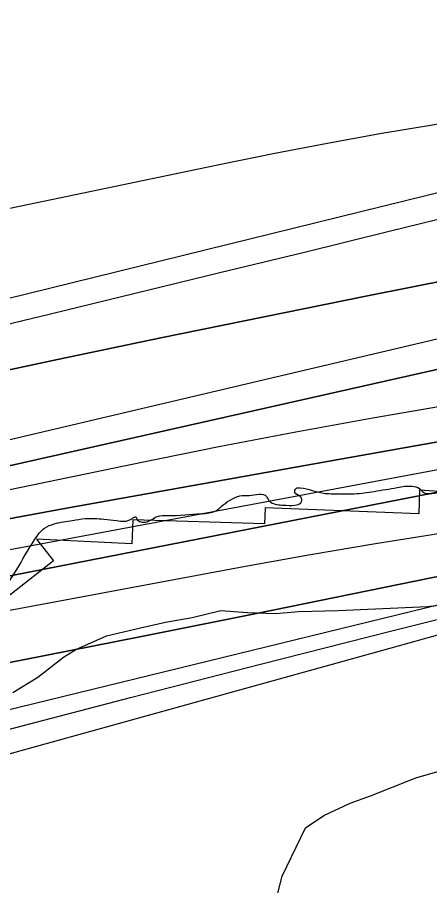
# Model space of a CAD drawing. Extents: x 3297772 to 3335630, y 634068 to 659439.
# Drawn here: x 3331326 to 3331638, y 645471 to 646128 of the extents above; entities that cross this region are included whole.
import ezdxf

# ---------------------------------------------------------------- set-up
doc = ezdxf.new("R2010")
doc.units = 0
for name, color, linetype in [('V-RIVR-EDGE', 7, 'Continuous'), ('V-RRAP-RVMT', 7, 'Continuous'), ('V-SITE-VEGE', 7, 'Continuous'), ('V-TOPO-DPTH', 7, 'Continuous'), ('V-TOPO-MAJR', 7, 'Continuous'), ('V-TOPO-MINR', 7, 'Continuous'), ('V-TOPO-WATR', 7, 'Continuous'), ('V-WETL-SWMP', 7, 'Continuous')]:
    doc.layers.add(name, color=color, linetype=linetype)

msp = doc.modelspace()

# ---------------------------------------------------------------- linework, layer by layer
at = {"layer": 'V-RIVR-EDGE'}
msp.add_spline([(3330448.91, 645637.24), (3330473.78, 645644.86), (3330485.12, 645645.56), (3330500.47, 645644.79), (3330522.03, 645643.64), (3330539.58, 645642.87), (3330562.96, 645640.25), (3330599.14, 645635.41), (3330611.94, 645635.38), (3330614.5, 645637.57), (3330621.82, 645642.67), (3330634.62, 645644.46), (3330658.02, 645645.13), (3330676.29, 645641.43), (3330692.73, 645638.83), (3330694.18, 645635.18), (3330695.63, 645630.42), (3330718.29, 645625.61), (3330735.1, 645623.74), (3330742.41, 645624.46), (3330747.53, 645627), (3330751.57, 645631.38), (3330753.4, 645635.03), (3330761.08, 645637.2), (3330782.3, 645640.81), (3330789.24, 645640.42), (3330793.98, 645636.03), (3330802.72, 645623.94), (3330811.47, 645611.49), (3330815.47, 645603.8), (3330821.3, 645595.75), (3330822.01, 645586.61), (3330823.07, 645574.91), (3330824.52, 645569.05), (3330830.72, 645561.36), (3330835.47, 645560.99), (3330841.32, 645560.97), (3330847.18, 645568.63), (3330850.11, 645570.09), (3330855.23, 645571.54), (3330859.98, 645570.43), (3330868.02, 645567.85), (3330874.96, 645567.47), (3330884.11, 645569.27), (3330893.25, 645573.27), (3330905.35, 645585.3), (3330915.98, 645598.07), (3330920.37, 645599.52), (3330923.66, 645599.88), (3330931.33, 645596.57), (3330964.54, 645574.19), (3330990.45, 645558.04), (3331006.9, 645555.81), (3331027.37, 645556.49), (3331050.41, 645560.82), (3331062.48, 645564.08), (3331069.8, 645569.18), (3331073.84, 645575.38), (3331078.97, 645581.58), (3331080.47, 645593.28), (3331079.04, 645606.81), (3331077.62, 645625.45), (3331079.1, 645633.49), (3331082.04, 645639.7), (3331082.41, 645641.53), (3331080.96, 645646.28), (3331082.06, 645648.11), (3331083.53, 645650.3), (3331090.49, 645655.03), (3331104.38, 645656.46), (3331108.77, 645656.45), (3331111.69, 645653.88), (3331118.99, 645651.31), (3331128.13, 645649.82), (3331136.89, 645646.14), (3331145.29, 645644.3), (3331147.85, 645645.02), (3331151.89, 645649.03), (3331154.09, 645652.68), (3331158.48, 645654.86), (3331161.77, 645654.12), (3331162.49, 645650.47), (3331163.92, 645638.4), (3331166.1, 645632.18), (3331174.86, 645626.68), (3331193.49, 645621.51), (3331201.17, 645621.49), (3331209.21, 645624.03), (3331216.91, 645630.96), (3331220.58, 645637.89), (3331221.33, 645645.2), (3331221.71, 645651.05), (3331219.54, 645660.93), (3331219.55, 645665.31), (3331221.75, 645667.87), (3331223.22, 645668.59), (3331223.96, 645672.25), (3331224.33, 645674.07), (3331226.89, 645674.8), (3331232.73, 645674.05), (3331234.2, 645675.88), (3331234.57, 645678.44), (3331237.5, 645678.79), (3331242.98, 645677.32), (3331252.48, 645675.47), (3331262.34, 645674.71), (3331276.6, 645675.77), (3331288.31, 645677.57), (3331300.74, 645680.83), (3331309.17, 645688.12), (3331324.57, 645709.29), (3331338.89, 645733.01), (3331346.22, 645741.4), (3331353.54, 645744.67), (3331367.44, 645747.2), (3331376.94, 645748.63), (3331391.2, 645748.23), (3331400.7, 645747.11), (3331406.55, 645746.73), (3331412.4, 645748.55), (3331415.33, 645750), (3331416.42, 645747.81), (3331418.61, 645746.34), (3331424.09, 645746.32), (3331431.78, 645750.33), (3331439.82, 645751.04), (3331465.05, 645752.44), (3331476.02, 645754.6), (3331481.52, 645758.98), (3331488.11, 645763.35), (3331494.33, 645765.89), (3331501.27, 645766.24), (3331514.43, 645765.48), (3331515.89, 645762.91), (3331517.71, 645761.08), (3331527.21, 645758.86), (3331535.98, 645758.84), (3331540.37, 645760.66), (3331541.11, 645762.49), (3331540.38, 645765.05), (3331536.01, 645768.35), (3331536.01, 645770.17), (3331537.11, 645771.63), (3331540.04, 645771.99), (3331557.57, 645767.93), (3331569.27, 645767.53), (3331580.97, 645767.5), (3331595.96, 645769.3), (3331613.51, 645772.18), (3331624.85, 645773.24), (3331630.33, 645771.4), (3331633.61, 645768.47), (3331638.72, 645767.73), (3331643.11, 645768.08), (3331648.6, 645770.63), (3331652.63, 645773.91), (3331660.31, 645775.72), (3331670.91, 645775.32), (3331678.21, 645771.29), (3331684.06, 645769.44), (3331691.37, 645768.69), (3331711.11, 645769.74), (3331753.53, 645776.22), (3331799.6, 645782.32), (3331827.02, 645783.35), (3331852.99, 645787.67), (3331887.72, 645791.24), (3331916.24, 645792.63), (3331931.22, 645791.86), (3331942.55, 645790.01), (3331954.96, 645781.93), (3331968.46, 645770.93), (3331978.31, 645765.43), (3332002.42, 645757.69), (3332022.16, 645755.81), (3332044.46, 645757.22), (3332072.25, 645760.44), (3332109.19, 645767.66), (3332134.05, 645770.89), (3332153.43, 645771.94), (3332163.66, 645772.64), (3332202.8, 645780.95), (3332228.77, 645786.01), (3332234.99, 645790.01), (3332245.61, 645799.13), (3332252.94, 645806.42), (3332260.26, 645810.42), (3332275.26, 645814.04), (3332289.52, 645815.47), (3332303.41, 645813.6), (3332324.58, 645804.05), (3332345.4, 645794.13), (3332361.1, 645788.6), (3332369.87, 645788.22), (3332383.03, 645788.92), (3332399.48, 645788.14), (3332415.19, 645784.82), (3332428.71, 645782.59), (3332441.5, 645781.83), (3332451.38, 645785.82), (3332467.49, 645793.83), (3332481.4, 645804.03), (3332490.55, 645806.93), (3332500.42, 645806.9), (3332507.36, 645806.52), (3332513.94, 645806.5), (3332520.89, 645807.22), (3332533.7, 645811.57), (3332542.48, 645814.84), (3332553.82, 645819.2), (3332575.4, 645826.09), (3332590.04, 645832.27), (3332610.17, 645843.19), (3332632.88, 645858.85), (3332647.15, 645866.49), (3332662.15, 645870.47), (3332681.16, 645871.16), (3332696.51, 645869.66), (3332706.01, 645868.54), (3332710.4, 645868.53), (3332715.88, 645869.98), (3332722.11, 645873.62), (3332725.4, 645873.61), (3332731.61, 645873.59), (3332741.47, 645868.82), (3332755.35, 645863.66), (3332763.02, 645864.01), (3332790.8, 645862.11), (3332817.48, 645860.95), (3332831.37, 645858.72), (3332832.83, 645859.45), (3332832.84, 645860.91), (3332831.38, 645863.11), (3332824.07, 645865.32), (3332823.71, 645867.52), (3332824.82, 645870.44), (3332827.75, 645872.26), (3332831.04, 645872.62), (3332842.73, 645870.76), (3332851.86, 645868.54), (3332854.42, 645868.54), (3332874.17, 645871.78), (3332895.38, 645875.38), (3332904.89, 645876.09), (3332914.76, 645876.06), (3332924.99, 645873.11), (3332938.13, 645867.23), (3332953.09, 645857.69), (3332967.7, 645851.81), (3332979.4, 645851.41), (3332987.8, 645848.83), (3332995.47, 645844.43), (3333019.95, 645841.81), (3333038.96, 645841.4), (3333050.66, 645843.19), (3333067.86, 645849), (3333089.08, 645857.36), (3333116.52, 645867.16), (3333136.27, 645871.5), (3333157.11, 645874), (3333175.02, 645873.96), (3333191.47, 645873.55), (3333203.54, 645875.35), (3333217.44, 645878.97), (3333230.6, 645878.94), (3333255.45, 645875.95), (3333267.51, 645876.29), (3333286.9, 645881.72), (3333304.09, 645884.24), (3333322.73, 645884.93), (3333341.01, 645886.71), (3333351.63, 645892.53), (3333362.98, 645899.81), (3333371.39, 645901.99), (3333390.04, 645904.13), (3333418.2, 645908.08), (3333442.63, 645911.21)], degree=3, dxfattribs=at)
at = {"layer": 'V-RRAP-RVMT'}
for p, q in [((3331630.45, 645770.1), (3331629.88, 645752.33)), ((3331756.58, 645761.98), (3331630.45, 645770.1)), ((3331513.32, 645756.86), (3331512.93, 645744.8)), ((3331629.88, 645752.33), (3331513.32, 645756.86)), ((3331413.15, 645747.83), (3331412.27, 645729.52)), ((3331512.93, 645744.8), (3331413.15, 645747.83)), ((3331412.27, 645729.52), (3331340.15, 645733.02)), ((3331340.15, 645733.02), (3331352.93, 645716.59)), ((3331352.93, 645716.59), (3331244.49, 645631.8))]:
    msp.add_line(p, q, dxfattribs=at)
at = {"layer": 'V-SITE-VEGE'}
for p, q in [((3331636.51, 645682.04), (3331674.82, 645686.64)), ((3331568.79, 645679.02), (3331636.51, 645682.04)), ((3331438, 645670.27), (3331458.13, 645673.73)), ((3331458.13, 645673.73), (3331479.8, 645679.12)), ((3331479.8, 645679.12), (3331499.92, 645677.55)), ((3331499.92, 645677.55), (3331521.2, 645676.75)), ((3331521.2, 645676.75), (3331538.61, 645678.28)), ((3331538.61, 645678.28), (3331568.79, 645679.02)), ((3331419.04, 645666.04), (3331438, 645670.27)), ((3331393.1, 645659.88), (3331419.04, 645666.04)), ((3331369.88, 645649.46), (3331393.1, 645659.88)), ((3331360.58, 645643.66), (3331369.88, 645649.46)), ((3331341.22, 645628.59), (3331360.58, 645643.66)), ((3331322.25, 645617.01), (3331341.22, 645628.59))]:
    msp.add_line(p, q, dxfattribs=at)
at = {"layer": 'V-TOPO-DPTH'}
for points in [[(3333116.56, 646122.93), (3332551.12, 646017.39), (3332524.2, 646012.79), (3332497.2, 646008.73), (3332470.1, 646005.5), (3332442.92, 646002.81), (3332310.53, 645991.75), (3332217.09, 645984.08), (3332123.64, 645976.61), (3332030.16, 645969.42), (3331936.67, 645962.42), (3331806.36, 645952.87), (3331777.19, 645950.19), (3331748.12, 645946.79), (3331719.19, 645942.32), (3331690.36, 645937.14), (3331591.04, 645917.37), (3331512.67, 645901.59), (3331434.34, 645885.57), (3331356.08, 645869.19)], [(3333116.56, 646122.93), (3332551.12, 646017.39), (3332524.2, 646012.79), (3332497.2, 646008.73), (3332470.1, 646005.5), (3332442.92, 646002.81), (3332310.53, 645991.75), (3332217.09, 645984.08), (3332123.64, 645976.61), (3332030.16, 645969.42), (3331936.67, 645962.42), (3331806.36, 645952.87), (3331777.19, 645950.19), (3331748.12, 645946.79), (3331719.19, 645942.32), (3331690.36, 645937.14), (3331591.04, 645917.37), (3331512.67, 645901.59), (3331434.34, 645885.57), (3331356.08, 645869.19)], [(3330965.88, 645725.18), (3331737.14, 645906.8), (3331747.12, 645908.97), (3331757.13, 645910.9), (3331767.2, 645912.48), (3331777.32, 645913.84), (3331846.2, 645921.82), (3331890.83, 645926.32), (3331935.52, 645929.94), (3331980.3, 645932.22), (3332025.14, 645933.61), (3332156.9, 645935.74)], [(3330965.88, 645725.18), (3331737.14, 645906.8), (3331747.12, 645908.97), (3331757.13, 645910.9), (3331767.2, 645912.48), (3331777.32, 645913.84), (3331846.2, 645921.82), (3331890.83, 645926.32), (3331935.52, 645929.94), (3331980.3, 645932.22), (3332025.14, 645933.61), (3332156.9, 645935.74)], [(3330961.28, 645708.01), (3331715.4, 645877.73), (3331723.32, 645879.42), (3331731.27, 645881.01), (3331739.25, 645882.42), (3331747.24, 645883.72), (3331755.27, 645884.76), (3331763.32, 645885.56), (3331771.4, 645886), (3331779.49, 645886.2), (3332014.73, 645886.83), (3332098.66, 645887.16), (3332182.6, 645887.63), (3332266.53, 645888.32), (3332350.46, 645889.14), (3332445.45, 645890.19), (3332481.87, 645890.99), (3332518.27, 645892.31), (3332554.62, 645894.42), (3332590.96, 645897.05), (3332606.83, 645898.38), (3332651.06, 645902.33), (3332695.25, 645906.63), (3332739.38, 645911.46)], [(3332739.38, 645911.46), (3332695.25, 645906.63), (3332651.06, 645902.33), (3332606.83, 645898.38), (3332590.96, 645897.05), (3332554.62, 645894.42), (3332518.27, 645892.31), (3332481.87, 645890.99), (3332445.45, 645890.19), (3332350.46, 645889.14), (3332266.53, 645888.32), (3332182.6, 645887.63), (3332098.66, 645887.16), (3332014.73, 645886.83), (3331779.49, 645886.2), (3331771.4, 645886), (3331763.32, 645885.56), (3331755.27, 645884.76), (3331747.24, 645883.72), (3331739.25, 645882.42), (3331731.27, 645881.01), (3331723.32, 645879.42), (3331715.4, 645877.73), (3330961.28, 645708.01)], [(3331356.08, 645869.19), (3331277.87, 645852.58)], [(3331356.08, 645869.19), (3331277.87, 645852.58)], [(3332095.2, 645840.07), (3332042.14, 645840.47), (3331989.09, 645840.09), (3331936.06, 645838.53), (3331883.05, 645836.18), (3331813.83, 645832.36), (3331795.48, 645831.01), (3331777.18, 645829.22), (3331758.95, 645826.78), (3331740.78, 645823.9), (3331568.94, 645793.47), (3331465.92, 645775.08), (3331362.93, 645756.52), (3331259.99, 645737.68)], [(3331259.99, 645737.68), (3331362.93, 645756.52), (3331465.92, 645775.08), (3331568.94, 645793.47), (3331740.78, 645823.9), (3331758.95, 645826.78), (3331777.18, 645829.22), (3331795.48, 645831.01), (3331813.83, 645832.36), (3331883.05, 645836.18), (3331936.06, 645838.53), (3331989.09, 645840.09), (3332042.14, 645840.47), (3332095.2, 645840.07)], [(3332724.28, 645819.71), (3332660.87, 645814.42), (3332595.6, 645808.81), (3332564.83, 645806.21), (3332534.06, 645803.66), (3332503.28, 645801.19), (3332472.49, 645798.78), (3332295.35, 645785.11), (3332212.7, 645778.35), (3332130.08, 645771.09), (3332047.54, 645763.07), (3331965.05, 645754.54), (3331840.34, 645741.08), (3331820.28, 645738.63), (3331800.28, 645735.8), (3331780.36, 645732.41), (3331760.51, 645728.65), (3331506.75, 645676.87), (3331418.37, 645659.08), (3331329.93, 645641.59), (3331241.4, 645624.57)], [(3332158.2, 645805.17), (3331824.47, 645797.58), (3331820.1, 645797.5), (3331815.74, 645797.44), (3331811.37, 645797.42), (3331807, 645797.42), (3331804.71, 645797.43), (3331801.49, 645797.4), (3331798.28, 645797.31), (3331795.06, 645797.13), (3331791.85, 645796.88), (3331787.24, 645796.47), (3331784.55, 645796.12), (3331783.67, 645795.97), (3331108.09, 645664.03)], [(3331108.09, 645664.03), (3331783.67, 645795.97), (3331784.55, 645796.12), (3331787.24, 645796.47), (3331791.85, 645796.88), (3331795.06, 645797.13), (3331798.28, 645797.31), (3331801.49, 645797.4), (3331804.71, 645797.43), (3331807, 645797.42), (3331811.37, 645797.42), (3331815.74, 645797.44), (3331820.1, 645797.5), (3331824.47, 645797.58), (3332158.2, 645805.17)]]:
    msp.add_lwpolyline(points, dxfattribs=at)
at = {"layer": 'V-TOPO-MAJR'}
for points in [[(3332087.57, 646015.99), (3332044, 646015), (3332000.43, 646013.96), (3331956.86, 646012.85), (3331913.3, 646011.7), (3331871.71, 646010.56), (3331848.97, 646009.58), (3331826.26, 646008.14), (3331803.61, 646005.99), (3331780.99, 646003.38), (3331744.72, 645998.61), (3331740.28, 645997.95), (3331735.87, 645997.2), (3331731.48, 645996.3), (3331727.11, 645995.31), (3331607.48, 645966), (3331543.3, 645950.31), (3331479.11, 645934.67), (3331414.91, 645919.1), (3331350.69, 645903.58), (3330940.52, 645804.68)], [(3331040.49, 645493.21), (3331611.73, 645651.55), (3331644.42, 645660.5), (3331677.15, 645669.31), (3331709.93, 645677.9), (3331742.75, 645686.36), (3331802.87, 645701.64), (3331805.66, 645702.3), (3331808.47, 645702.89), (3331811.3, 645703.38), (3331814.14, 645703.81), (3331837.7, 645706.94), (3331852.34, 645708.78), (3331867, 645710.48), (3331881.68, 645711.96), (3331896.38, 645713.29), (3332539.39, 645767)]]:
    msp.add_lwpolyline(points, dxfattribs=at)
at = {"layer": 'V-TOPO-MINR'}
for points in [[(3330919.86, 645900.58), (3331481.1, 646017.41), (3331520.81, 646025.41), (3331560.59, 646033.07), (3331600.46, 646040.21), (3331640.4, 646047.01), (3331647.83, 646048.23), (3331684.15, 646053.75), (3331720.54, 646058.74), (3331757.03, 646062.91), (3331793.59, 646066.54), (3332121.71, 646095.44), (3332180.75, 646100.64), (3332239.79, 646105.83), (3332298.82, 646111.02), (3332357.86, 646116.21), (3332442.54, 646123.64), (3332459.21, 646125.31), (3332475.85, 646127.23), (3332492.44, 646129.55), (3332509, 646132.13), (3332885.8, 646195.45)], [(3333175.75, 646181.86), (3332631.76, 646092.14), (3332607.5, 646088.27), (3332583.22, 646084.58), (3332558.9, 646081.16), (3332534.55, 646077.92), (3332510.15, 646075.14), (3332485.72, 646072.81), (3332461.24, 646071.16), (3332436.71, 646069.95), (3332170.1, 646060.47), (3332096.63, 646056.81), (3332023.27, 646051.74), (3331950.08, 646044.57), (3331877.02, 646036), (3331759.68, 646020.53), (3331745.41, 646018.41), (3331731.2, 646015.98), (3331717.08, 646013.07), (3331703.03, 646009.86), (3330931.11, 645819.99)], [(3331356.08, 645869.19), (3331434.34, 645885.57), (3331512.67, 645901.59), (3331591.04, 645917.37), (3331690.36, 645937.14), (3331719.19, 645942.32), (3331748.12, 645946.79), (3331777.19, 645950.19), (3331806.36, 645952.87), (3331936.67, 645962.42), (3332030.16, 645969.42), (3332123.64, 645976.61), (3332217.09, 645984.08), (3332310.53, 645991.75), (3332442.92, 646002.81), (3332470.1, 646005.5), (3332497.2, 646008.73), (3332524.2, 646012.79), (3332551.12, 646017.39), (3333116.56, 646122.93)], [(3330965.88, 645725.18), (3331737.14, 645906.8), (3331747.12, 645908.97), (3331757.13, 645910.9), (3331767.2, 645912.48), (3331777.32, 645913.84), (3331846.2, 645921.82), (3331890.83, 645926.32), (3331935.52, 645929.94), (3331980.3, 645932.22), (3332025.14, 645933.61), (3332156.9, 645935.74)], [(3330961.28, 645708.01), (3331715.4, 645877.73), (3331723.32, 645879.42), (3331731.27, 645881.01), (3331739.25, 645882.42), (3331747.24, 645883.72), (3331755.27, 645884.76), (3331763.32, 645885.56), (3331771.4, 645886), (3331779.49, 645886.2), (3332014.73, 645886.83), (3332098.66, 645887.16), (3332182.6, 645887.63), (3332266.53, 645888.32), (3332350.46, 645889.14), (3332445.45, 645890.19), (3332481.87, 645890.99), (3332518.27, 645892.31), (3332554.62, 645894.42), (3332590.96, 645897.05), (3332606.83, 645898.38), (3332651.06, 645902.33), (3332695.25, 645906.63), (3332739.38, 645911.46)], [(3331277.87, 645852.58), (3331356.08, 645869.19)], [(3330974.53, 645699.28), (3331419.93, 645791.44), (3331478.24, 645803.14), (3331536.63, 645814.38), (3331595.15, 645824.91), (3331653.76, 645834.98), (3331710.29, 645844.34), (3331740.76, 645848.76), (3331771.31, 645852.38), (3331801.97, 645854.78), (3331832.72, 645856.36), (3331927.78, 645859.38), (3332006.12, 645861.18), (3332084.46, 645862.09)], [(3331259.99, 645737.68), (3331362.93, 645756.52), (3331465.92, 645775.08), (3331568.94, 645793.47), (3331740.78, 645823.9), (3331758.95, 645826.78), (3331777.18, 645829.22), (3331795.48, 645831.01), (3331813.83, 645832.36), (3331883.05, 645836.18), (3331936.06, 645838.53), (3331989.09, 645840.09), (3332042.14, 645840.47), (3332095.2, 645840.07)], [(3330975.72, 645615.26), (3331498.56, 645712.51), (3331547.73, 645721.35), (3331596.96, 645729.78), (3331646.28, 645737.61), (3331695.68, 645745.04), (3331731.53, 645750.21), (3331763.09, 645754.44), (3331794.68, 645758.23), (3331826.35, 645761.39), (3331858.07, 645764.11), (3332046.36, 645778.39), (3332127.3, 645784.52), (3332208.23, 645790.65), (3332289.17, 645796.77), (3332370.11, 645802.88), (3332482.13, 645811.34), (3332507.05, 645813.28), (3332531.97, 645815.3), (3332556.87, 645817.43), (3332581.77, 645819.63), (3332703.3, 645830.67)], [(3331241.4, 645624.57), (3331329.93, 645641.59), (3331418.37, 645659.08), (3331506.75, 645676.87), (3331760.51, 645728.65), (3331780.36, 645732.41), (3331800.28, 645735.8), (3331820.28, 645738.63), (3331840.34, 645741.08), (3331965.05, 645754.54), (3332047.54, 645763.07), (3332130.08, 645771.09), (3332212.7, 645778.35), (3332295.35, 645785.11), (3332472.49, 645798.78), (3332503.28, 645801.19), (3332534.06, 645803.66), (3332564.83, 645806.21), (3332595.6, 645808.81), (3332660.87, 645814.42), (3332724.28, 645819.71)], [(3331267.14, 645715.54), (3331329.36, 645726.93), (3331764.6, 645808.26), (3331773.17, 645809.71), (3331781.76, 645810.98), (3331790.4, 645811.96), (3331799.06, 645812.74), (3331837.68, 645815.6), (3331865.69, 645817.32), (3331893.7, 645818.56), (3331921.74, 645819.07), (3331949.8, 645819.11), (3331964.36, 645818.94), (3331999.71, 645818.7), (3332035.06, 645818.67), (3332070.4, 645818.95), (3332105.75, 645819.45)], [(3331072.98, 645544.1), (3331778.83, 645716.25), (3331791.3, 645719.07), (3331803.82, 645721.6), (3331816.43, 645723.7), (3331829.08, 645725.52), (3331925.59, 645737.69), (3331986.59, 645744.95), (3332047.64, 645751.64), (3332108.79, 645757.47), (3332169.99, 645762.74), (3332462.63, 645785.87), (3332499.41, 645788.79), (3332536.2, 645791.73), (3332572.97, 645794.7), (3332609.75, 645797.69), (3332620.84, 645798.6), (3332663.17, 645801.88), (3332705.52, 645804.92)], [(3331312.8, 645587.39), (3331411.27, 645613.13), (3331509.88, 645638.38), (3331608.56, 645663.31), (3331790.86, 645708.88), (3331798.49, 645710.65), (3331806.15, 645712.24), (3331813.86, 645713.56), (3331821.61, 645714.7), (3331883.11, 645722.66), (3331921.66, 645727.37), (3331960.25, 645731.71), (3331998.89, 645735.5), (3332037.58, 645738.91), (3332524.56, 645778.42)]]:
    msp.add_lwpolyline(points, dxfattribs=at)
at = {"layer": 'V-TOPO-WATR'}
msp.add_lwpolyline([(3331108.09, 645664.03), (3331783.67, 645795.97), (3331784.55, 645796.12), (3331787.24, 645796.47), (3331791.85, 645796.88), (3331795.06, 645797.13), (3331798.28, 645797.31), (3331801.49, 645797.4), (3331804.71, 645797.43), (3331807, 645797.42), (3331811.37, 645797.42), (3331815.74, 645797.44), (3331820.1, 645797.5), (3331824.47, 645797.58), (3332158.2, 645805.17)], dxfattribs=at)
at = {"layer": 'V-WETL-SWMP'}
msp.add_lwpolyline([(3331517.7, 645443.69), (3331526.31, 645477.96), (3331543.88, 645514.55), (3331557.92, 645523.89), (3331577.8, 645533.21), (3331593.38, 645538.65), (3331627.68, 645552.24), (3331662.75, 645562.33), (3331701.72, 645576.7), (3331746.54, 645596.12), (3331777.72, 645612.84), (3331799.55, 645620.6), (3331830.33, 645631.86), (3331864.63, 645648.96), (3331893.08, 645658.67), (3331931.66, 645668.36), (3331989.7, 645668.3), (3332053.59, 645672.9), (3332096.05, 645673.62)], dxfattribs=at)

doc.saveas('drawing.dxf')
